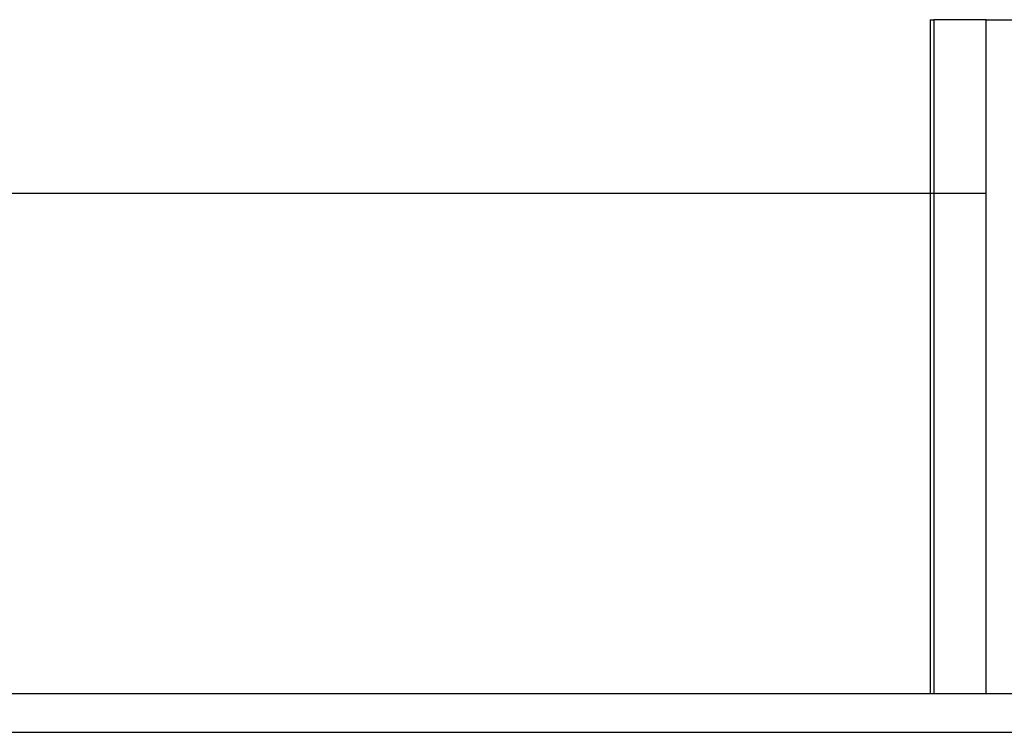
# Model space of a CAD drawing. Header units: millimetres. Extents: x 443 to 3685, y -1599 to 860.
# Tile 439 of 610: x 2771 to 2784, y -898 to -889. Entities that reach past the tile are written whole.
import ezdxf

# ---------------------------------------------------------------- set-up
doc = ezdxf.new("R2010")
doc.units = ezdxf.units.MM
doc.layers.get('0').update_dxf_attribs({"linetype": 'CONTINUOUS'})
doc.layers.add('2', color=7, linetype='CONTINUOUS', true_color=0xffffff)

msp = doc.modelspace()

# ---------------------------------------------------------------- linework, layer by layer
at = {"linetype": 'Continuous'}
for p, q in [((2734.498, -890.953), (2783.318, -890.953)), ((2994.166, -897.453), (2730.992, -897.453))]:
    msp.add_line(p, q, dxfattribs=at)
msp.add_line((2642.992, -897.953), (3384.992, -897.953))
at = {"layer": '2', "color": 0, "linetype": 'Continuous'}
for p, q in [((2782.592, -888.703), (2782.592, -897.453)), ((2782.592, -888.703), (2782.642, -888.703)), ((2783.318, -888.703), (2782.642, -888.703)), ((2782.642, -888.703), (2782.642, -897.453)), ((2783.318, -888.703), (2786.992, -888.703)), ((2783.318, -897.453), (2783.318, -888.703))]:
    msp.add_line(p, q, dxfattribs=at)

doc.saveas('drawing.dxf')
